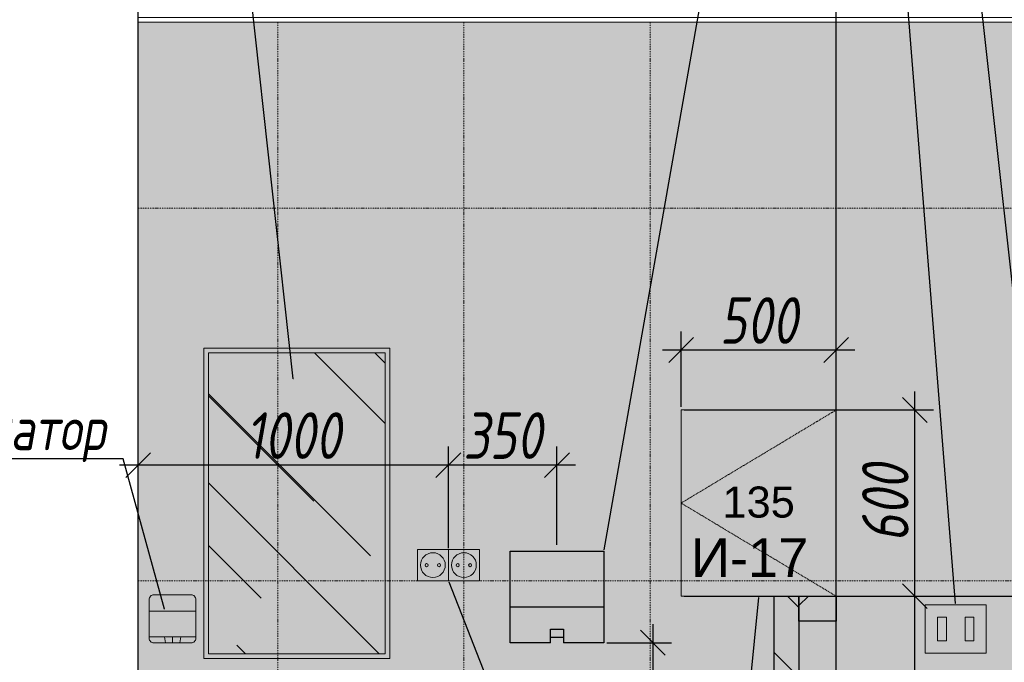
# Model space of a CAD drawing. Header units: millimetres. Extents: x -57162 to 485422, y -209335 to -9481.
# Tile 634 of 656: x 294805 to 297978, y -198849 to -196779. Entities that reach past the tile are written whole.
import ezdxf
from ezdxf import colors
from ezdxf.entities.mleader import LeaderData, LeaderLine
from ezdxf.math import Vec2, Vec3

# ---------------------------------------------------------------- set-up
doc = ezdxf.new("R2010")
doc.units = ezdxf.units.MM
doc.linetypes.add('( Hidden )', pattern=[0.375, 0.25, -0.125])
doc.linetypes.add('DASHDOT', pattern=[25.4, 12.7, -6.35, 0, -6.35])
doc.layers.get('Defpoints').update_dxf_attribs({"color": 31})
for name, color, linetype, lineweight in [('01 Остекление', 152, 'Continuous', 5), ('dim_pot', 128, 'Continuous', 9), ('EOM', 1, 'Continuous', 5), ('Сантехнические приборы', 7, 'Continuous', 5)]:
    doc.layers.add(name, color=color, linetype=linetype, lineweight=lineweight)
for name, color, linetype, lineweight, true_color in [('dim_per', 7, 'Continuous', 9, 0x1c3800), ('dim_razv', 7, 'DASHDOT', 9, 0x183018), ('wall_new', 7, 'Continuous', 30, 0x003d7a)]:
    doc.layers.add(name, color=color, linetype=linetype, lineweight=lineweight, true_color=true_color)
doc.layers.add('ДП_SM_оборудование', color=252, linetype='Continuous')
doc.styles.add('fl_iso paper', font='isocpeur.ttf', dxfattribs={"width": 0.8, "oblique": 10})
doc.styles.get("Standard").update_dxf_attribs({"font": 'arial.ttf'})
doc.dimstyles.new('In tre 1_50', dxfattribs={"dimtxt": 150, "dimasz": 80, "dimexe": 60, "dimexo": 10, "dimgap": 20, "dimtad": 1, "dimdec": 0, "dimrnd": 5, "dimzin": 0, "dimdsep": 46, "dimtxsty": 'fl_iso paper', "dimblk": 'OBLIQUE', "dimcen": 0, "dimdle": 60, "dimadec": 0, "dimazin": 0, "dimtfac": 1, "dimtdec": 0, "dimtofl": 0, "dimtmove": 1, "dimatfit": 1, "dimfxl": 40, "dimtolj": 1, "dimtzin": 0, "dimarcsym": 1})

# ---------------------------------------------------------------- blocks, each defined once
blk = doc.blocks.new('*U798')
at = {"layer": 'dim_razv', "color": 253, "ltscale": 0.3, "transparency": 33554687}
blk.add_lwpolyline([(0, -1500), (0, 1500)], dxfattribs=at)
blk = doc.blocks.new('*U799')
at = {"layer": 'dim_pot', "color": 0, "linetype": 'ByBlock', "lineweight": -2, "transparency": 16777216}
for p in [(-1800, 0), (-1200, 0), (-600, 0), (0, 0)]:
    blk.add_blockref('*U798', p, dxfattribs=at)
blk = doc.blocks.new('_Oblique')
at = {"color": 0, "linetype": 'ByBlock', "lineweight": -2}
blk.add_line((-0.5, -0.5), (0.5, 0.5), dxfattribs=at)
blk = doc.blocks.new('*D866')
at = {"layer": 'Defpoints', "color": 0, "linetype": 'ByBlock', "transparency": 16777216}
for p in [(297436.3, -197843), (296936.3, -198036.3), (297436.3, -198157.8)]:
    blk.add_point(p, dxfattribs=at)
at = {"layer": 'dim_razv', "color": 0, "linetype": 'ByBlock', "lineweight": -2, "transparency": 16777216}
for p, q in [((296936.3, -198026.3), (296936.3, -197783)), ((297436.3, -198147.8), (297436.3, -197783)), ((296876.3, -197843), (297496.3, -197843))]:
    blk.add_line(p, q, dxfattribs=at)
at = {"layer": 'dim_razv', "color": 0, "linetype": 'ByBlock', "lineweight": -2, "transparency": 16777216, "xscale": 80, "yscale": 80, "zscale": 80, "rotation": 180}
blk.add_blockref('_Oblique', (296936.3, -197843), dxfattribs=at)
at = {"layer": 'dim_razv', "color": 0, "linetype": 'ByBlock', "lineweight": -2, "transparency": 16777216, "xscale": 80, "yscale": 80, "zscale": 80}
blk.add_blockref('_Oblique', (297436.3, -197843), dxfattribs=at)
at = {"layer": 'dim_razv', "color": 0, "linetype": 'ByBlock', "transparency": 16777216, "insert": (297186.3, -197748), "char_height": 150, "attachment_point": 5, "style": 'fl_iso paper'}
blk.add_mtext('\\A1;500', dxfattribs=at)
blk = doc.blocks.new('*D867')
at = {"layer": 'Defpoints', "color": 0, "linetype": 'ByBlock', "transparency": 16777216}
for p in [(296936.3, -198636.3), (297689.6, -198636.3), (296846.3, -199786.3)]:
    blk.add_point(p, dxfattribs=at)
at = {"layer": 'dim_razv', "color": 0, "linetype": 'ByBlock', "lineweight": -2, "transparency": 16777216}
for p, q in [((297689.6, -199846.3), (297689.6, -198576.3)), ((296946.3, -198636.3), (297749.6, -198636.3)), ((296856.3, -199786.3), (297749.6, -199786.3))]:
    blk.add_line(p, q, dxfattribs=at)
at = {"layer": 'dim_razv', "color": 0, "linetype": 'ByBlock', "lineweight": -2, "transparency": 16777216, "xscale": 80, "yscale": 80, "zscale": 80}
for p, rotation in [((297689.6, -198636.3), 90), ((297689.6, -199786.3), 270)]:
    blk.add_blockref('_Oblique', p, dxfattribs=dict(at, rotation=rotation))
at = {"layer": 'dim_razv', "color": 0, "linetype": 'ByBlock', "transparency": 16777216, "insert": (297594.6, -199211.3), "char_height": 150, "attachment_point": 5, "rotation": 90, "style": 'fl_iso paper'}
blk.add_mtext('\\A1;1150', dxfattribs=at)
blk = doc.blocks.new('*D868')
at = {"layer": 'Defpoints', "color": 0, "linetype": 'ByBlock', "transparency": 16777216}
for p in [(296936.3, -198036.3), (297689.6, -198036.3), (296936.3, -198636.3)]:
    blk.add_point(p, dxfattribs=at)
at = {"layer": 'dim_razv', "color": 0, "linetype": 'ByBlock', "lineweight": -2, "transparency": 16777216}
for p, q in [((297689.6, -198696.3), (297689.6, -197976.3)), ((296946.3, -198036.3), (297749.6, -198036.3)), ((296946.3, -198636.3), (297749.6, -198636.3))]:
    blk.add_line(p, q, dxfattribs=at)
at = {"layer": 'dim_razv', "color": 0, "linetype": 'ByBlock', "lineweight": -2, "transparency": 16777216, "xscale": 80, "yscale": 80, "zscale": 80}
for p, rotation in [((297689.6, -198036.3), 90), ((297689.6, -198636.3), 270)]:
    blk.add_blockref('_Oblique', p, dxfattribs=dict(at, rotation=rotation))
at = {"layer": 'dim_razv', "color": 0, "linetype": 'ByBlock', "transparency": 16777216, "insert": (297594.6, -198336.3), "char_height": 150, "attachment_point": 5, "rotation": 90, "style": 'fl_iso paper'}
blk.add_mtext('\\A1;600', dxfattribs=at)
blk = doc.blocks.new('*D2008')
at = {"layer": 'Defpoints', "color": 0, "linetype": 'ByBlock', "transparency": 16777216}
for p in [(296186.3, -198213.9), (296186.3, -198486.3), (296536.3, -198481.3)]:
    blk.add_point(p, dxfattribs=at)
at = {"layer": 'dim_razv', "color": 0, "linetype": 'ByBlock', "lineweight": -2, "transparency": 16777216}
for p, q in [((296186.3, -198476.3), (296186.3, -198153.9)), ((296536.3, -198471.3), (296536.3, -198153.9)), ((296596.3, -198213.9), (296126.3, -198213.9))]:
    blk.add_line(p, q, dxfattribs=at)
at = {"layer": 'dim_razv', "color": 0, "linetype": 'ByBlock', "lineweight": -2, "transparency": 16777216, "xscale": 80, "yscale": 80, "zscale": 80, "rotation": 180}
blk.add_blockref('_Oblique', (296186.3, -198213.9), dxfattribs=at)
at = {"layer": 'dim_razv', "color": 0, "linetype": 'ByBlock', "lineweight": -2, "transparency": 16777216, "xscale": 80, "yscale": 80, "zscale": 80}
blk.add_blockref('_Oblique', (296536.3, -198213.9), dxfattribs=at)
at = {"layer": 'dim_razv', "color": 0, "linetype": 'ByBlock', "transparency": 16777216, "insert": (296361.3, -198118.9), "char_height": 150, "attachment_point": 5, "style": 'fl_iso paper'}
blk.add_mtext('\\A1;350', dxfattribs=at)
blk = doc.blocks.new('9зщшз')
at = {"ltscale": 5, "true_color": 0xfafafa}
h = blk.add_hatch(color=7, dxfattribs=at)
h.dxf.hatch_style = 1
h.paths.add_polyline_path([(-360203.5, 713839.6), (-360203.5, 714018.4), (-360505.5, 714018.4), (-360505.5, 713839.6)])
at = {"ltscale": 5, "true_color": 0xa3a3a3}
h = blk.add_hatch(color=253, dxfattribs=at)
h.dxf.hatch_style = 1
h.paths.add_polyline_path([(-360505.5, 713839.6), (-360505.5, 713723.4), (-360375.2, 713723.4), (-360375.2, 713767.5), (-360333.9, 713767.5), (-360333.9, 713723.4), (-360203.5, 713723.4), (-360203.5, 713839.6)])
at = {"color": 0, "ltscale": 5}
for points in [[(-360505.5, 714018.4), (-360203.5, 714018.4), (-360203.5, 713723.4), (-360333.9, 713723.4)], [(-360375.2, 713723.4), (-360505.5, 713723.4), (-360505.5, 714018.4)], [(-360505.5, 713839.6), (-360203.5, 713839.6)], [(-360375.2, 713723.4), (-360375.2, 713767.5), (-360333.9, 713767.5), (-360333.9, 713723.4)], [(-360375.2, 713741.7), (-360333.9, 713741.7)]]:
    blk.add_lwpolyline(points, dxfattribs=at)
blk = doc.blocks.new('*D2012')
at = {"layer": 'Defpoints', "color": 0, "linetype": 'ByBlock', "transparency": 16777216}
for p in [(295186.3, -198213.9), (295186.3, -198491.3), (296186.3, -198491.3)]:
    blk.add_point(p, dxfattribs=at)
at = {"layer": 'dim_razv', "color": 0, "linetype": 'ByBlock', "lineweight": -2, "transparency": 16777216}
for p, q in [((295186.3, -198481.3), (295186.3, -198153.9)), ((296186.3, -198481.3), (296186.3, -198153.9)), ((296246.3, -198213.9), (295126.3, -198213.9))]:
    blk.add_line(p, q, dxfattribs=at)
at = {"layer": 'dim_razv', "color": 0, "linetype": 'ByBlock', "lineweight": -2, "transparency": 16777216, "xscale": 80, "yscale": 80, "zscale": 80, "rotation": 180}
blk.add_blockref('_Oblique', (295186.3, -198213.9), dxfattribs=at)
at = {"layer": 'dim_razv', "color": 0, "linetype": 'ByBlock', "lineweight": -2, "transparency": 16777216, "xscale": 80, "yscale": 80, "zscale": 80}
blk.add_blockref('_Oblique', (296186.3, -198213.9), dxfattribs=at)
at = {"layer": 'dim_razv', "color": 0, "linetype": 'ByBlock', "transparency": 16777216, "insert": (295686.3, -198118.9), "char_height": 150, "attachment_point": 5, "style": 'fl_iso paper'}
blk.add_mtext('\\A1;1000', dxfattribs=at)
blk = doc.blocks.new('*D2013')
at = {"layer": 'Defpoints', "color": 0, "linetype": 'ByBlock', "transparency": 16777216}
for p in [(296687.3, -198786.3), (296687.3, -199786.3), (296845, -199786.3)]:
    blk.add_point(p, dxfattribs=at)
at = {"layer": 'dim_razv', "color": 0, "linetype": 'ByBlock', "lineweight": -2, "transparency": 16777216}
for p, q in [((296845, -198726.3), (296845, -199846.3)), ((296697.3, -198786.3), (296905, -198786.3)), ((296697.3, -199786.3), (296905, -199786.3))]:
    blk.add_line(p, q, dxfattribs=at)
at = {"layer": 'dim_razv', "color": 0, "linetype": 'ByBlock', "lineweight": -2, "transparency": 16777216, "xscale": 80, "yscale": 80, "zscale": 80}
for p, rotation in [((296845, -198786.3), 90), ((296845, -199786.3), 270)]:
    blk.add_blockref('_Oblique', p, dxfattribs=dict(at, rotation=rotation))
at = {"layer": 'dim_razv', "color": 0, "linetype": 'ByBlock', "transparency": 16777216, "insert": (296750, -199286.3), "char_height": 150, "attachment_point": 5, "rotation": 90, "style": 'fl_iso paper'}
blk.add_mtext('\\A1;1000', dxfattribs=at)

msp = doc.modelspace()

# ---------------------------------------------------------------- hatches: boundary and pattern name
at = {"layer": '01 Остекление', "linetype": 'ByBlock', "true_color": 0x7f7f7f, "transparency": 33554585}
h = msp.add_hatch(dxfattribs=at)
h.set_pattern_fill('AR-RROOF', color=8, scale=20, angle=-45, style=0)
h.set_pattern_definition([(315, (174305.8, 46689.5), (1149.4728, -431.0523), [7620, -1016, 2540, -508]), (315, (174963.15, 46391.34), (118.5394, 836.9599), [1524, -167.64, 3048, -381]), (315, (174790.73, 46815.2), (2108.56414, -1627.2224), [4064, -711.2, 2032, -508])])
h.paths.add_polyline_path([(295413, -197851.7), (295983, -197851.7), (295983, -198821.7), (295413, -198821.7)])
at = {"layer": 'dim_razv', "true_color": 0xffffff, "transparency": 33554687}
h = msp.add_hatch(dxfattribs=at)
h.set_pattern_fill('AR-SAND', scale=3, angle=315)
h.set_pattern_definition([(352.5, (120932.77, 10341.21), (100.426047, 107.214405), [0, -115.824, 0, -129.54, 0, -123.825]), (322.5, (120932.77, 10341.21), (247.41986, 56.70328), [0, -62.484, 0, -104.394, 0, -40.005]), (282.5, (120866.5, 10407.49), (168.099694, -167.48995), [0, -38.1, 0, -137.16, 0, -179.07]), (272.5, (120866.5, 10407.49), (209.26523, -114.68433), [0, -19.05, 0, -89.916, 0, -102.87])])
h.paths.add_polyline_path([(299636.3, -199786.3), (299636.3, -196786.3), (295186.3, -196786.3), (295186.3, -199786.3)])
h.paths.add_polyline_path([(299636.3, -198636.3), (299836.3, -198636.3), (299836.3, -199786.3), (302506.3, -199786.3), (302506.3, -197506.3), (303556.3, -197506.3), (303556.3, -199786.3), (304086.3, -199786.3), (304086.3, -196786.3), (299636.3, -196786.3)])
at = {"layer": 'wall_new', "linetype": 'ByBlock', "lineweight": 5}
h = msp.add_hatch(dxfattribs=at)
h.set_pattern_fill('ANSI31', color=256, scale=50, angle=90)
h.set_pattern_definition([(135, (236757.19, -157197.27), (-112.2532, -112.2532), [])])
h.paths.add_polyline_path([(297316.3, -199786.3), (297236.3, -199786.3), (297236.3, -198636.3), (297316.3, -198636.3)])
h = msp.add_hatch(dxfattribs=at)
h.set_pattern_fill('ANSI31', color=256, scale=50, angle=180)
h.set_pattern_definition([(225, (257167.23, -261715.46), (112.2532, -112.2532), [])])
h.paths.add_polyline_path([(297316.3, -198716.3), (297316.3, -198636.3), (297436.3, -198636.3), (297436.3, -198716.3)])

# ---------------------------------------------------------------- linework, layer by layer
at = {"lineweight": 30}
for points in [[(295186.3, -200086.3), (295186.3, -194436.3)], [(297436.3, -200086.3), (297436.3, -194436.3)], [(297436.3, -198636.3), (299636.3, -198636.3)]]:
    msp.add_lwpolyline(points, dxfattribs=at)
at = {"lineweight": 13}
msp.add_lwpolyline([(299756.3, -196771.3), (295186.3, -196771.3), (295186.3, -196786.3), (299756.3, -196786.3)], dxfattribs=at)
for points in [[(295186.3, -196786.3), (297436.3, -196786.3), (297436.3, -199786.3), (295186.3, -199786.3)], [(297436.3, -199786.3), (299636.3, -199786.3), (299636.3, -196786.3), (297436.3, -196786.3)], [(296936.3, -198636.3), (297436.3, -198636.3), (297436.3, -198036.3), (296936.3, -198036.3)]]:
    msp.add_lwpolyline(points, close=True, dxfattribs=at)
at = {"color": 253, "linetype": '( Hidden )', "lineweight": 13, "ltscale": 15}
msp.add_lwpolyline([(297436.3, -198036.3), (296936.3, -198336.3), (297436.3, -198636.3)], dxfattribs=at)
at = {"layer": 'dim_razv', "linetype": 'ByBlock'}
msp.add_lwpolyline([(299756.3, -196786.3), (304086.3, -196786.3), (304086.3, -199786.3), (303556.3, -199786.3), (303556.3, -197506.3), (302506.3, -197506.3), (302506.3, -199786.3), (295186.3, -199786.3), (295186.3, -196786.3), (299756.3, -196786.3)], dxfattribs=at)
at = {"layer": 'dim_razv', "color": 253, "ltscale": 0.3, "transparency": 33554687}
for points in [[(295186.3, -197386.3), (299636.3, -197386.3)], [(295186.3, -198586.3), (299636.3, -198586.3)]]:
    msp.add_lwpolyline(points, dxfattribs=at)
at = {"layer": 'EOM', "color": 172, "linetype": 'ByBlock', "true_color": 0x0000d6}
for points in [[(296186.3, -198586.3), (296086.3, -198586.3), (296086.3, -198486.3), (296186.3, -198486.3)], [(296186.3, -198586.3), (296086.3, -198586.3), (296086.3, -198486.3), (296186.3, -198486.3)], [(296286.3, -198586.3), (296186.3, -198586.3), (296186.3, -198486.3), (296286.3, -198486.3)], [(296286.3, -198586.3), (296186.3, -198586.3), (296186.3, -198486.3), (296286.3, -198486.3)]]:
    msp.add_lwpolyline(points, close=True, dxfattribs=at)
for centre, radius in [((296136.3, -198536.3), 40), ((296136.3, -198536.3), 40), ((296236.3, -198536.3), 40), ((296236.3, -198536.3), 40), ((296116.3, -198536.3), 5), ((296116.3, -198536.3), 5), ((296156.3, -198536.3), 5), ((296156.3, -198536.3), 5), ((296216.3, -198536.3), 5), ((296216.3, -198536.3), 5), ((296256.3, -198536.3), 5), ((296256.3, -198536.3), 5)]:
    msp.add_circle(centre, radius, dxfattribs=at)
at = {"layer": 'wall_new', "linetype": 'ByBlock'}
for points in [[(297316.3, -199786.3), (297236.3, -199786.3), (297236.3, -198636.3), (297316.3, -198636.3)], [(297436.3, -198636.3), (297436.3, -198716.3), (297316.3, -198716.3), (297316.3, -198636.3)]]:
    msp.add_lwpolyline(points, close=True, dxfattribs=at)
at = {"layer": 'Сантехнические приборы', "lineweight": 0}
for points in [[(295398, -197836.7), (295998, -197836.7), (295998, -198836.7), (295398, -198836.7), (295398, -197836.7)], [(295222.1, -198684.5), (295372.1, -198684.5)], [(295222.1, -198767.6), (295372.1, -198767.6)], [(295297.5, -198787), (295297.5, -198767.6)]]:
    msp.add_lwpolyline(points, dxfattribs=at)
for points in [[(295413, -197851.7), (295983, -197851.7), (295983, -198821.7), (295413, -198821.7)], [(297919.8, -198663.9), (297919.8, -198819.9), (297722.8, -198819.9), (297722.8, -198663.9)], [(297762.8, -198703.9), (297791.2, -198703.9), (297791.2, -198779.9), (297762.8, -198779.9)], [(297879.8, -198703.9), (297851.4, -198703.9), (297851.4, -198779.9), (297879.8, -198779.9)], [(295271, -198767.6), (295323.5, -198767.6), (295320.3, -198787), (295274.7, -198787)]]:
    msp.add_lwpolyline(points, close=True, dxfattribs=at)
msp.add_lwpolyline([(295237.1, -198632), (295357.1, -198632, -0.414214), (295372.1, -198647), (295372.1, -198772, -0.414214), (295357.1, -198787), (295237.1, -198787, -0.414214), (295222.1, -198772), (295222.1, -198647, -0.414214)], format="xyb", close=True, dxfattribs=at)

# ---------------------------------------------------------------- block references
at = {"layer": 'dim_pot', "linetype": 'ByBlock'}
msp.add_blockref('*U799', (297436.3, -198286.3), dxfattribs=at)
at = {"layer": 'ДП_SM_оборудование', "color": 0}
msp.add_blockref('9зщшз', (656890.8, -912509.7), dxfattribs=at)

# ---------------------------------------------------------------- texts
at = {"linetype": 'ByBlock', "insert": (297157.2, -198512.1), "char_height": 125, "attachment_point": 5}
msp.add_mtext_dynamic_manual_height_columns('И-17', width=726.14, gutter_width=12.5, heights=[0], dxfattribs=at)
at = {"layer": 'Defpoints', "lineweight": 13, "insert": (297186.3, -198333.7), "char_height": 100, "attachment_point": 5}
msp.add_mtext_dynamic_manual_height_columns('135', width=219.763, gutter_width=12.5, heights=[0], dxfattribs=at)

# ---------------------------------------------------------------- dimensions: what is measured, and where the dimension line sits
at = {"layer": 'dim_razv', "linetype": 'ByBlock'}
for base, p1, p2, picture, middle in [((297436.3, -197843), (296936.3, -198036.3), (297436.3, -198157.8), '*D866', (297186.3, -197748)), ((295186.3, -198213.9), (296186.3, -198491.3), (295186.3, -198491.3), '*D2012', (295686.3, -198118.9)), ((296186.3, -198213.9), (296536.3, -198481.3), (296186.3, -198486.3), '*D2008', (296361.3, -198118.9))]:
    dim = msp.add_linear_dim(base=base, p1=p1, p2=p2, dimstyle='In tre 1_50', dxfattribs=at)
    dim.commit()
    dim.dimension.update_dxf_attribs({"geometry": picture, "text_midpoint": middle})
for base, p1, p2, picture, middle in [((297689.6, -198036.3), (296936.3, -198636.3), (296936.3, -198036.3), '*D868', (297594.6, -198336.3)), ((297689.6, -198636.3), (296846.3, -199786.3), (296936.3, -198636.3), '*D867', (297594.6, -199211.3)), ((296845, -199786.3), (296687.3, -198786.3), (296687.3, -199786.3), '*D2013', (296750, -199286.3))]:
    dim = msp.add_linear_dim(base=base, p1=p1, p2=p2, angle=90, dimstyle='In tre 1_50', dxfattribs=at)
    dim.commit()
    dim.dimension.update_dxf_attribs({"geometry": picture, "text_midpoint": middle})

# ---------------------------------------------------------------- leaders
at = {"layer": 'dim_per', "linetype": 'ByBlock'}
ml = msp.add_multileader_mtext('Standard', dxfattribs=at)
ml.set_content('Зеркало с фиксированными наклоном для инвалидов Dstrana 600х1000 мм', color=256, style='fl_iso paper')
ml.set_leader_properties()
ml.build(insert=Vec2(0, 0))
ml.multileader.update_dxf_attribs({"text_left_attachment_type": 6, "text_right_attachment_type": 6, "dogleg_length": 252.8})
ctx = ml.context
ctx.base_point, ctx.char_height, ctx.plane_origin = Vec3(295403.7, -194963.5), 140, Vec3(307283.2, -198379)
ctx.left_attachment, ctx.right_attachment = 6, 6
notes = []
notes.append((ctx, [(1, (1, 1, 0), (295359.7, -194963.5), (1, 0), 44, [(0, [(295686.3, -197940.1)], 0, [])])]))
ctx.mtext.insert, ctx.mtext.width, ctx.mtext.defined_height, ctx.mtext.flow_direction = Vec3(295405.7, -194795.5), 2344.921, 205.4, 5
ml = msp.add_multileader_mtext('Standard', dxfattribs=at)
ml.set_content('Крючок-держатель', color=256, style='fl_iso paper')
ml.set_leader_properties()
ml.build(insert=Vec2(0, 0))
ml.multileader.update_dxf_attribs({"text_left_attachment_type": 6, "text_right_attachment_type": 6, "dogleg_length": 35.5})
ctx = ml.context
ctx.base_point, ctx.char_height, ctx.plane_origin = Vec3(297600.4, -195447.9), 140, Vec3(305865.5, -200157)
ctx.left_attachment, ctx.right_attachment = 6, 6
notes.append((ctx, [(1, (1, 1, 0), (297564.9, -195447.9), (1, 0), 35.5, [(0, [(297821.3, -198663.9)], 0, [])])]))
ctx.mtext.insert, ctx.mtext.width, ctx.mtext.flow_direction = Vec3(297602.4, -195265.9), 3416.231, 5
ml = msp.add_multileader_mtext('Standard', dxfattribs=at)
ml.set_content('Система вызова помощи в санузел с кнопкой со шнурком А310ш', color=256, style='fl_iso paper')
ml.set_leader_properties()
ml.build(insert=Vec2(0, 0))
ml.multileader.update_dxf_attribs({"text_left_attachment_type": 6, "text_right_attachment_type": 6, "dogleg_length": 35.5})
ctx = ml.context
ctx.base_point, ctx.char_height, ctx.plane_origin = Vec3(297875.5, -196148.1), 140, Vec3(306588.5, -199731.7)
ctx.left_attachment, ctx.right_attachment = 6, 6
notes.append((ctx, [(1, (1, 1, 0), (297839.9, -196148.1), (1, 0), 35.5, [(0, [(298126.7, -198743.2)], 0, [])])]))
ctx.mtext.insert, ctx.mtext.width, ctx.mtext.defined_height, ctx.mtext.flow_direction = Vec3(297877.5, -195966.1), 1796.577, 415.3, 5
ml = msp.add_multileader_mtext('Standard', dxfattribs=at)
ml.set_content('Сушилка для рук', color=256, style='fl_iso paper')
ml.set_leader_properties()
ml.build(insert=Vec2(0, 0))
ml.multileader.update_dxf_attribs({"text_left_attachment_type": 6, "text_right_attachment_type": 6, "dogleg_length": 252.8})
ctx = ml.context
ctx.base_point, ctx.char_height, ctx.plane_origin = Vec3(295811.4, -196441.7), 140, Vec3(303880.3, -200882.3)
ctx.left_attachment, ctx.right_attachment = 6, 6
notes.append((ctx, [(0, (1, 1, 0), (297048.9, -196441.7), (-1, 0), 44, [(0, [(296687.3, -198491.3)], 0, [])])]))
ctx.mtext.insert, ctx.mtext.width, ctx.mtext.flow_direction = Vec3(295813.4, -196259.7), 3416.231, 5
ml = msp.add_multileader_mtext('Standard', dxfattribs=at)
ml.set_content('Сенсорный дозатор для мыла', color=256, style='fl_iso paper')
ml.set_leader_properties()
ml.build(insert=Vec2(0, 0))
ml.multileader.update_dxf_attribs({"text_left_attachment_type": 6, "text_right_attachment_type": 6, "dogleg_length": 252.8})
ctx = ml.context
ctx.base_point, ctx.char_height, ctx.plane_origin = Vec3(293738.6, -198193.9), 140, Vec3(304174.7, -200157)
ctx.left_attachment, ctx.right_attachment = 6, 6
notes.append((ctx, [(0, (1, 1, 0), (295138.4, -198193.9), (-1, 0), 44, [(0, [(295272, -198682)], 0, [])])]))
ctx.mtext.insert, ctx.mtext.width, ctx.mtext.flow_direction = Vec3(293740.6, -198025.9), 1606.354, 5
ml = msp.add_multileader_mtext('Standard', dxfattribs=at)
ml.set_content('Розетки влагостойкие на стене', color=256, style='fl_iso paper')
ml.set_leader_properties()
ml.build(insert=Vec2(0, 0))
ml.multileader.update_dxf_attribs({"text_left_attachment_type": 6, "text_right_attachment_type": 6, "dogleg_length": 252.8})
ctx = ml.context
ctx.base_point, ctx.char_height, ctx.plane_origin = Vec3(296979.1, -200345.3), 140, Vec3(304841.7, -204331.1)
ctx.left_attachment, ctx.right_attachment = 6, 6
notes.append((ctx, [(1, (1, 1, 0), (296878.3, -200345.3), (1, 0), 100.9, [(0, [(296186.3, -198586.3)], 0, [])])]))
ctx.mtext.insert, ctx.mtext.width, ctx.mtext.flow_direction = Vec3(296981.1, -200177.3), 1753.646, 5
ml = msp.add_multileader_mtext('Standard', dxfattribs=at)
ml.set_content('Отверстие 117, с заполнением И-17, размер проема - 500х600(Н)мм; отделка дверцы (тех.лючка) аналогично отделке стены', color=256, style='fl_iso paper')
ml.set_leader_properties()
ml.build(insert=Vec2(0, 0))
ml.multileader.update_dxf_attribs({"text_left_attachment_type": 6, "text_right_attachment_type": 6, "dogleg_length": 252.8})
ctx = ml.context
ctx.base_point, ctx.char_height, ctx.plane_origin = Vec3(293585.1, -202013.8), 140, Vec3(296649.6, -199842.6)
ctx.left_attachment, ctx.right_attachment = 6, 6
notes.append((ctx, [(0, (1, 1, 0), (296851.6, -202013.8), (-1, 0), 77.7, [(0, [(297186.3, -198636.3)], 0, [])])]))
ctx.mtext.insert, ctx.mtext.width, ctx.mtext.flow_direction = Vec3(293587.1, -201845.8), 3353.588, 5
for ctx, leaders in notes:
    for number, flags, end, landing, length, lines in leaders:
        leader = LeaderData()
        leader.index, (leader.has_last_leader_line, leader.has_dogleg_vector, leader.attachment_direction) = number, flags
        leader.last_leader_point, leader.dogleg_vector, leader.dogleg_length = Vec3(end), Vec3(landing), length
        for number, points, colour, breaks in lines:
            line = LeaderLine()
            line.index, line.vertices, line.color, line.breaks = number, Vec3.list(points), colors.encode_raw_color(colour), breaks
            leader.lines.append(line)
        ctx.leaders.append(leader)

doc.saveas('drawing.dxf')
